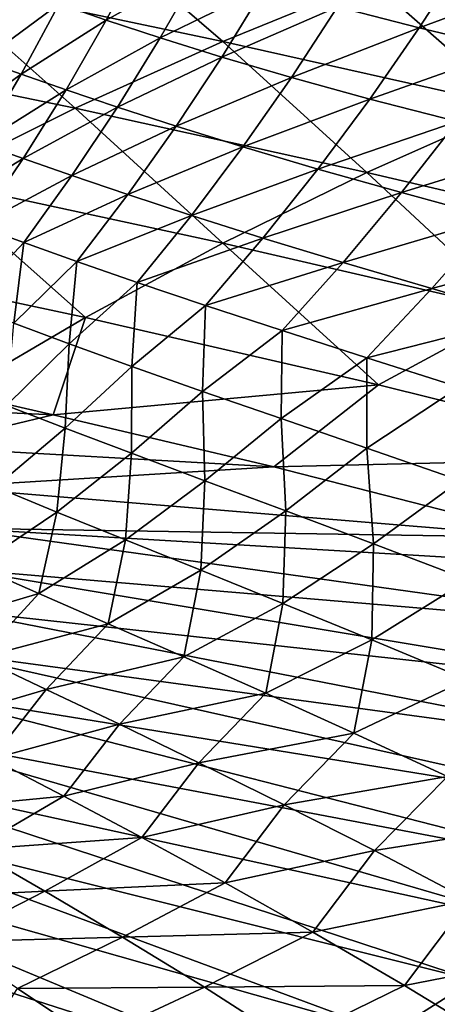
# Model space of a CAD drawing. Header units: metres. Extents: x -92 to 264, y -100 to 50.
# Tile 569 of 721: x 216.19 to 220.58, y 4.95 to 15.3. Entities that reach past the tile are written whole.
import ezdxf

# ---------------------------------------------------------------- set-up
doc = ezdxf.new("R2010")
doc.units = ezdxf.units.M
doc.layers.add('solid_21062050_01', color=7, linetype='CONTINUOUS')

msp = doc.modelspace()

# ---------------------------------------------------------------- linework, layer by layer
at = {"layer": 'solid_21062050_01'}
for points in [[(216.814041, 16.371235, 153.207275), (215.261887, 15.714342, 156.864914), (218.327789, 15.06758, 158.018448)], [(219.889328, 15.704628, 154.314468), (216.814041, 16.371235, 153.207275), (218.327789, 15.06758, 158.018448)], [(221.431305, 16.261381, 150.637817), (219.889328, 15.704628, 154.314468), (222.954651, 14.994248, 155.381332)], [(217.103561, 15.290534, 98.976158), (216.608475, 15.460579, 96.366142), (217.498749, 16.035639, 99.163376)], [(217.103561, 15.290534, 98.976158), (217.498749, 16.035639, 99.163376), (218.093094, 15.84458, 101.586571)], [(220.391785, 15.209864, 107.789993), (219.533386, 15.429841, 105.888687), (220.891174, 15.976461, 107.942299)], [(220.391785, 15.209864, 107.789993), (220.891174, 15.976461, 107.942299), (221.882996, 15.76167, 109.668846)], [(217.671219, 15.104172, 101.39695), (217.103561, 15.290534, 98.976158), (218.093094, 15.84458, 101.586571)], [(217.671219, 15.104172, 101.39695), (218.093094, 15.84458, 101.586571), (218.769241, 15.642031, 103.824608)], [(221.348312, 14.983413, 109.541359), (220.391785, 15.209864, 107.789993), (221.882996, 15.76167, 109.668846)], [(215.261887, 15.714342, 156.864914), (213.718018, 14.995689, 160.489563), (216.775696, 14.364646, 161.682724)], [(218.327789, 15.06758, 158.018448), (215.261887, 15.714342, 156.864914), (216.775696, 14.364646, 161.682724)], [(218.317886, 14.902938, 103.639114), (217.671219, 15.104172, 101.39695), (218.769241, 15.642031, 103.824608)], [(218.317886, 14.902938, 103.639114), (218.769241, 15.642031, 103.824608), (219.533386, 15.429841, 105.888687)], [(219.889328, 15.704628, 154.314468), (218.327789, 15.06758, 158.018448), (221.394669, 14.377771, 159.11026)], [(222.954651, 14.994248, 155.381332), (219.889328, 15.704628, 154.314468), (221.394669, 14.377771, 159.11026)], [(215.800613, 14.865285, 93.395866), (216.178375, 15.612908, 93.562149), (216.608475, 15.460579, 96.366142)], [(216.209961, 14.721445, 96.185898), (215.800613, 14.865285, 93.395866), (216.608475, 15.460579, 96.366142)], [(216.209961, 14.721445, 96.185898), (216.608475, 15.460579, 96.366142), (217.103561, 15.290534, 98.976158)], [(219.049866, 14.688286, 105.71418), (218.317886, 14.902938, 103.639114), (219.533386, 15.429841, 105.888687)], [(219.049866, 14.688286, 105.71418), (219.533386, 15.429841, 105.888687), (220.391785, 15.209864, 107.789993)], [(216.681381, 14.557695, 98.787399), (216.209961, 14.721445, 96.185898), (217.103561, 15.290534, 98.976158)], [(216.681381, 14.557695, 98.787399), (217.103561, 15.290534, 98.976158), (217.671219, 15.104172, 101.39695)], [(219.873459, 14.461667, 107.633667), (219.049866, 14.688286, 105.71418), (220.391785, 15.209864, 107.789993)], [(219.873459, 14.461667, 107.633667), (220.391785, 15.209864, 107.789993), (221.348312, 14.983413, 109.541359)], [(217.222427, 14.375109, 101.205925), (216.681381, 14.557695, 98.787399), (217.671219, 15.104172, 101.39695)], [(218.327789, 15.06758, 158.018448), (216.775696, 14.364646, 161.682724), (219.84314, 13.689944, 162.7957)], [(217.222427, 14.375109, 101.205925), (217.671219, 15.104172, 101.39695), (218.317886, 14.902938, 103.639114)], [(221.394669, 14.377771, 159.11026), (218.327789, 15.06758, 158.018448), (219.84314, 13.689944, 162.7957)], [(216.775696, 14.364646, 161.682724), (213.718018, 14.995689, 160.489563), (215.261551, 13.61033, 165.240021)], [(217.839569, 14.174784, 103.452431), (217.222427, 14.375109, 101.205925), (218.317886, 14.902938, 103.639114)], [(217.839569, 14.174784, 103.452431), (218.317886, 14.902938, 103.639114), (219.049866, 14.688286, 105.71418)], [(220.79274, 14.224011, 109.410637), (219.873459, 14.461667, 107.633667), (221.348312, 14.983413, 109.541359)], [(215.393265, 14.132704, 93.229507), (215.800613, 14.865285, 93.395866), (216.209961, 14.721445, 96.185898)], [(215.781769, 13.995402, 96.005737), (215.393265, 14.132704, 93.229507), (216.209961, 14.721445, 96.185898)], [(215.781769, 13.995402, 96.005737), (216.209961, 14.721445, 96.185898), (216.681381, 14.557695, 98.787399)], [(218.539154, 13.957824, 105.538757), (217.839569, 14.174784, 103.452431), (219.049866, 14.688286, 105.71418)], [(218.539154, 13.957824, 105.538757), (219.049866, 14.688286, 105.71418), (219.873459, 14.461667, 107.633667)], [(216.229446, 13.836436, 98.59893), (215.781769, 13.995402, 96.005737), (216.681381, 14.557695, 98.787399)], [(216.229446, 13.836436, 98.59893), (216.681381, 14.557695, 98.787399), (217.222427, 14.375109, 101.205925)], [(219.327515, 13.725333, 107.476715), (218.539154, 13.957824, 105.538757), (219.873459, 14.461667, 107.633667)], [(219.327515, 13.725333, 107.476715), (219.873459, 14.461667, 107.633667), (220.79274, 14.224011, 109.410637)], [(216.775696, 14.364646, 161.682724), (215.261551, 13.61033, 165.240021), (218.330948, 12.94695, 166.365158)], [(216.743805, 13.656615, 101.015411), (216.229446, 13.836436, 98.59893), (217.222427, 14.375109, 101.205925)], [(216.743805, 13.656615, 101.015411), (217.222427, 14.375109, 101.205925), (217.839569, 14.174784, 103.452431)], [(219.84314, 13.689944, 162.7957), (216.775696, 14.364646, 161.682724), (218.330948, 12.94695, 166.365158)], [(221.394669, 14.377771, 159.11026), (219.84314, 13.689944, 162.7957), (222.914978, 12.969996, 163.829422)], [(220.208862, 13.477907, 109.279602), (219.327515, 13.725333, 107.476715), (220.79274, 14.224011, 109.410637)], [(220.208862, 13.477907, 109.279602), (220.79274, 14.224011, 109.410637), (221.803513, 13.974299, 111.063972)], [(217.331345, 13.456756, 103.266495), (216.743805, 13.656615, 101.015411), (217.839569, 14.174784, 103.452431)], [(217.331345, 13.456756, 103.266495), (217.839569, 14.174784, 103.452431), (218.539154, 13.957824, 105.538757)], [(215.325821, 13.285902, 95.826874), (215.781769, 13.995402, 96.005737), (216.229446, 13.836436, 98.59893)], [(221.179672, 13.214245, 110.966133), (220.208862, 13.477907, 109.279602), (221.803513, 13.974299, 111.063972)], [(217.998428, 13.237679, 105.364281), (217.331345, 13.456756, 103.266495), (218.539154, 13.957824, 105.538757)], [(217.998428, 13.237679, 105.364281), (218.539154, 13.957824, 105.538757), (219.327515, 13.725333, 107.476715)], [(215.749893, 13.130496, 98.41198), (215.325821, 13.285902, 95.826874), (216.229446, 13.836436, 98.59893)], [(215.749893, 13.130496, 98.41198), (216.229446, 13.836436, 98.59893), (216.743805, 13.656615, 101.015411)], [(218.751373, 13.000201, 107.320854), (217.998428, 13.237679, 105.364281), (219.327515, 13.725333, 107.476715)], [(219.84314, 13.689944, 162.7957), (218.330948, 12.94695, 166.365158), (221.407318, 12.236165, 167.405365)], [(218.751373, 13.000201, 107.320854), (219.327515, 13.725333, 107.476715), (220.208862, 13.477907, 109.279602)], [(222.914978, 12.969996, 163.829422), (219.84314, 13.689944, 162.7957), (221.407318, 12.236165, 167.405365)], [(215.261551, 13.61033, 165.240021), (213.811996, 12.819479, 168.622147), (216.887222, 12.164868, 169.747101)], [(218.330948, 12.94695, 166.365158), (215.261551, 13.61033, 165.240021), (216.887222, 12.164868, 169.747101)], [(216.237656, 12.952625, 100.826645), (215.749893, 13.130496, 98.41198), (216.743805, 13.656615, 101.015411)], [(216.237656, 12.952625, 100.826645), (216.743805, 13.656615, 101.015411), (217.331345, 13.456756, 103.266495)], [(216.795593, 12.752871, 103.082489), (216.237656, 12.952625, 100.826645), (217.331345, 13.456756, 103.266495)], [(216.795593, 12.752871, 103.082489), (217.331345, 13.456756, 103.266495), (217.998428, 13.237679, 105.364281)], [(219.594589, 12.744649, 109.149689), (218.751373, 13.000201, 107.320854), (220.208862, 13.477907, 109.279602)], [(219.594589, 12.744649, 109.149689), (220.208862, 13.477907, 109.279602), (221.179672, 13.214245, 110.966133)], [(217.430069, 12.531813, 105.191849), (216.795593, 12.752871, 103.082489), (217.998428, 13.237679, 105.364281)], [(217.430069, 12.531813, 105.191849), (217.998428, 13.237679, 105.364281), (218.751373, 13.000201, 107.320854)], [(220.525162, 12.469509, 110.869308), (219.594589, 12.744649, 109.149689), (221.179672, 13.214245, 110.966133)], [(220.525162, 12.469509, 110.869308), (221.179672, 13.214245, 110.966133), (222.234558, 12.932608, 112.556297)], [(215.620178, 12.300079, 100.226074), (215.749893, 13.130496, 98.41198), (216.237656, 12.952625, 100.826645)], [(216.131912, 12.105917, 102.495064), (215.620178, 12.300079, 100.226074), (216.237656, 12.952625, 100.826645)], [(216.131912, 12.105917, 102.495064), (216.237656, 12.952625, 100.826645), (216.795593, 12.752871, 103.082489)], [(218.330948, 12.94695, 166.365158), (216.887222, 12.164868, 169.747101), (219.964005, 11.45658, 170.801071)], [(218.147385, 12.29003, 107.167061), (217.430069, 12.531813, 105.191849), (218.751373, 13.000201, 107.320854)], [(218.147385, 12.29003, 107.167061), (218.751373, 13.000201, 107.320854), (219.594589, 12.744649, 109.149689)], [(221.407318, 12.236165, 167.405365), (218.330948, 12.94695, 166.365158), (219.964005, 11.45658, 170.801071)], [(221.538513, 12.17284, 112.499443), (220.525162, 12.469509, 110.869308), (222.234558, 12.932608, 112.556297)], [(216.887222, 12.164868, 169.747101), (213.811996, 12.819479, 168.622147), (215.53212, 11.37232, 172.833145)], [(216.714661, 11.889029, 104.624229), (216.131912, 12.105917, 102.495064), (216.795593, 12.752871, 103.082489)], [(216.714661, 11.889029, 104.624229), (216.795593, 12.752871, 103.082489), (217.430069, 12.531813, 105.191849)], [(218.952072, 12.027624, 109.021713), (218.147385, 12.29003, 107.167061), (219.594589, 12.744649, 109.149689)], [(218.952072, 12.027624, 109.021713), (219.594589, 12.744649, 109.149689), (220.525162, 12.469509, 110.869308)], [(217.374557, 11.649772, 106.625809), (216.714661, 11.889029, 104.624229), (217.430069, 12.531813, 105.191849)], [(217.374557, 11.649772, 106.625809), (217.430069, 12.531813, 105.191849), (218.147385, 12.29003, 107.167061)], [(219.841888, 11.742915, 110.774117), (218.952072, 12.027624, 109.021713), (220.525162, 12.469509, 110.869308)], [(219.841888, 11.742915, 110.774117), (220.525162, 12.469509, 110.869308), (221.538513, 12.17284, 112.499443)], [(218.116898, 11.388269, 108.512627), (217.374557, 11.649772, 106.625809), (218.147385, 12.29003, 107.167061)], [(218.116898, 11.388269, 108.512627), (218.147385, 12.29003, 107.167061), (218.952072, 12.027624, 109.021713)], [(221.407318, 12.236165, 167.405365), (219.964005, 11.45658, 170.801071), (223.037155, 10.694242, 171.789948)], [(216.887222, 12.164868, 169.747101), (215.53212, 11.37232, 172.833145), (216.547394, 11.144546, 173.19278)], [(216.057251, 11.242135, 104.287857), (216.131912, 12.105917, 102.495064), (216.714661, 11.889029, 104.624229)], [(219.964005, 11.45658, 170.801071), (216.887222, 12.164868, 169.747101), (216.547394, 11.144546, 173.19278)], [(220.813004, 11.433811, 112.443665), (219.841888, 11.742915, 110.774117), (221.538513, 12.17284, 112.499443)], [(218.941116, 11.103037, 110.301552), (218.116898, 11.388269, 108.512627), (218.952072, 12.027624, 109.021713)], [(218.941116, 11.103037, 110.301552), (218.952072, 12.027624, 109.021713), (219.841888, 11.742915, 110.774117)], [(216.057251, 11.242135, 104.287857), (216.714661, 11.889029, 104.624229), (216.673477, 11.002504, 106.308998)], [(216.673477, 11.002504, 106.308998), (216.714661, 11.889029, 104.624229), (217.374557, 11.649772, 106.625809)], [(219.844269, 10.791911, 112.011169), (218.941116, 11.103037, 110.301552), (219.841888, 11.742915, 110.774117)], [(219.844269, 10.791911, 112.011169), (219.841888, 11.742915, 110.774117), (220.813004, 11.433811, 112.443665)], [(216.673477, 11.002504, 106.308998), (217.374557, 11.649772, 106.625809), (217.367844, 10.739052, 108.221619)], [(217.367844, 10.739052, 108.221619), (217.374557, 11.649772, 106.625809), (218.116898, 11.388269, 108.512627)], [(219.964005, 11.45658, 170.801071), (216.547394, 11.144546, 173.19278), (218.866394, 10.596066, 174.004166)], [(217.367844, 10.739052, 108.221619), (218.116898, 11.388269, 108.512627), (218.140778, 10.450314, 110.041862)], [(218.140778, 10.450314, 110.041862), (218.116898, 11.388269, 108.512627), (218.941116, 11.103037, 110.301552)], [(223.037155, 10.694242, 171.789948), (219.964005, 11.45658, 170.801071), (218.866394, 10.596066, 174.004166)], [(220.823349, 10.452728, 113.660049), (219.844269, 10.791911, 112.011169), (220.813004, 11.433811, 112.443665)], [(216.547394, 11.144546, 173.19278), (215.53212, 11.37232, 172.833145), (214.797638, 11.224331, 173.531982)], [(216.547394, 11.144546, 173.19278), (214.797638, 11.224331, 173.531982), (215.144348, 10.807807, 174.689514)], [(215.941483, 10.384911, 105.945175), (216.057251, 11.242135, 104.287857), (216.673477, 11.002504, 106.308998)], [(218.866394, 10.596066, 174.004166), (216.547394, 11.144546, 173.19278), (215.144348, 10.807807, 174.689514)], [(218.140778, 10.450314, 110.041862), (218.941116, 11.103037, 110.301552), (218.990021, 10.134047, 111.787704)], [(218.990021, 10.134047, 111.787704), (218.941116, 11.103037, 110.301552), (219.844269, 10.791911, 112.011169)], [(216.585892, 10.121137, 107.882439), (215.941483, 10.384911, 105.945175), (216.673477, 11.002504, 106.308998)], [(216.585892, 10.121137, 107.882439), (216.673477, 11.002504, 106.308998), (217.367844, 10.739052, 108.221619)], [(218.866394, 10.596066, 174.004166), (215.144348, 10.807807, 174.689514), (215.388977, 10.38311, 175.869736)], [(218.990021, 10.134047, 111.787704), (219.844269, 10.791911, 112.011169), (219.913315, 9.787999, 113.47715)], [(219.913315, 9.787999, 113.47715), (219.844269, 10.791911, 112.011169), (220.823349, 10.452728, 113.660049)], [(217.304962, 9.830916, 109.73233), (216.585892, 10.121137, 107.882439), (217.367844, 10.739052, 108.221619)], [(217.304962, 9.830916, 109.73233), (217.367844, 10.739052, 108.221619), (218.140778, 10.450314, 110.041862)], [(223.037155, 10.694242, 171.789948), (218.866394, 10.596066, 174.004166), (221.767609, 9.854352, 174.999496)], [(221.767609, 9.854352, 174.999496), (218.866394, 10.596066, 174.004166), (215.388977, 10.38311, 175.869736)], [(218.097168, 9.511955, 111.512146), (217.304962, 9.830916, 109.73233), (218.140778, 10.450314, 110.041862)], [(218.097168, 9.511955, 111.512146), (218.140778, 10.450314, 110.041862), (218.990021, 10.134047, 111.787704)], [(219.913315, 9.787999, 113.47715), (220.823349, 10.452728, 113.660049), (220.908234, 9.409959, 115.128052)], [(221.767609, 9.854352, 174.999496), (215.388977, 10.38311, 175.869736), (215.529922, 9.953102, 177.064713)], [(215.738754, 9.551546, 107.382309), (215.941483, 10.384911, 105.945175), (216.585892, 10.121137, 107.882439)], [(215.738754, 9.551546, 107.382309), (216.585892, 10.121137, 107.882439), (216.396439, 9.264135, 109.259972)], [(216.396439, 9.264135, 109.259972), (216.585892, 10.121137, 107.882439), (217.304962, 9.830916, 109.73233)], [(218.960938, 9.161936, 113.239235), (218.097168, 9.511955, 111.512146), (218.990021, 10.134047, 111.787704)], [(218.960938, 9.161936, 113.239235), (218.990021, 10.134047, 111.787704), (219.913315, 9.787999, 113.47715)], [(215.529922, 9.953102, 177.064713), (223.307281, 8.864583, 177.15596), (223.05365, 9.505589, 175.434036)], [(215.529922, 9.953102, 177.064713), (215.566254, 9.520682, 178.266403), (223.307281, 8.864583, 177.15596)], [(221.767609, 9.854352, 174.999496), (215.529922, 9.953102, 177.064713), (223.05365, 9.505589, 175.434036)], [(216.396439, 9.264135, 109.259972), (217.304962, 9.830916, 109.73233), (217.123291, 8.947451, 111.070625)], [(217.123291, 8.947451, 111.070625), (217.304962, 9.830916, 109.73233), (218.097168, 9.511955, 111.512146)], [(219.894547, 8.778562, 114.93087), (218.960938, 9.161936, 113.239235), (219.913315, 9.787999, 113.47715)], [(219.894547, 8.778562, 114.93087), (219.913315, 9.787999, 113.47715), (220.908234, 9.409959, 115.128052)], [(215.738754, 9.551546, 107.382309), (216.396439, 9.264135, 109.259972), (215.133621, 8.891092, 107.693741)], [(215.566254, 9.520682, 178.266403), (215.497742, 9.088763, 179.46669), (223.282547, 8.233829, 178.908951)], [(215.566254, 9.520682, 178.266403), (223.282547, 8.233829, 178.908951), (223.307281, 8.864583, 177.15596)], [(217.123291, 8.947451, 111.070625), (218.097168, 9.511955, 111.512146), (217.918335, 8.599146, 112.83078)], [(217.918335, 8.599146, 112.83078), (218.097168, 9.511955, 111.512146), (218.960938, 9.161936, 113.239235)], [(220.893539, 8.360107, 116.601982), (219.894547, 8.778562, 114.93087), (220.908234, 9.409959, 115.128052)], [(216.396439, 9.264135, 109.259972), (215.770081, 8.590059, 109.597115), (215.133621, 8.891092, 107.693741)], [(216.396439, 9.264135, 109.259972), (217.123291, 8.947451, 111.070625), (215.770081, 8.590059, 109.597115)], [(217.918335, 8.599146, 112.83078), (218.960938, 9.161936, 113.239235), (218.780579, 8.216878, 114.556953)], [(218.780579, 8.216878, 114.556953), (218.960938, 9.161936, 113.239235), (219.894547, 8.778562, 114.93087)], [(215.497742, 9.088763, 179.46669), (215.32489, 8.660256, 180.657501), (223.109161, 7.605819, 180.654312)], [(215.497742, 9.088763, 179.46669), (223.109161, 7.605819, 180.654312), (223.282547, 8.233829, 178.908951)], [(217.123291, 8.947451, 111.070625), (216.47319, 8.257444, 111.441406), (215.770081, 8.590059, 109.597115)], [(217.123291, 8.947451, 111.070625), (217.918335, 8.599146, 112.83078), (216.47319, 8.257444, 111.441406)], [(218.780579, 8.216878, 114.556953), (219.894547, 8.778562, 114.93087), (219.706924, 7.798689, 116.264008)], [(219.706924, 7.798689, 116.264008), (219.894547, 8.778562, 114.93087), (220.893539, 8.360107, 116.601982)], [(215.32489, 8.660256, 180.657501), (215.048874, 8.238047, 181.830811), (222.788239, 6.984563, 182.38092)], [(215.209503, 7.885077, 110.259811), (215.770081, 8.590059, 109.597115), (216.47319, 8.257444, 111.441406)], [(215.32489, 8.660256, 180.657501), (222.788239, 6.984563, 182.38092), (223.109161, 7.605819, 180.654312)], [(217.918335, 8.599146, 112.83078), (217.242538, 7.890766, 113.243073), (216.47319, 8.257444, 111.441406)], [(217.918335, 8.599146, 112.83078), (218.780579, 8.216878, 114.556953), (217.242538, 7.890766, 113.243073)], [(219.706924, 7.798689, 116.264008), (220.893539, 8.360107, 116.601982), (220.689835, 7.343454, 117.963326)], [(215.048874, 8.238047, 181.830811), (214.6716, 7.824977, 182.978745), (222.321869, 6.374031, 184.077744)], [(215.048874, 8.238047, 181.830811), (222.321869, 6.374031, 184.077744), (222.788239, 6.984563, 182.38092)], [(215.900757, 7.528333, 112.144272), (215.209503, 7.885077, 110.259811), (216.47319, 8.257444, 111.441406)], [(215.900757, 7.528333, 112.144272), (216.47319, 8.257444, 111.441406), (217.242538, 7.890766, 113.243073)], [(218.780579, 8.216878, 114.556953), (218.077484, 7.487566, 115.018486), (217.242538, 7.890766, 113.243073)], [(218.780579, 8.216878, 114.556953), (219.706924, 7.798689, 116.264008), (218.077484, 7.487566, 115.018486)], [(216.656815, 7.134311, 113.996078), (215.900757, 7.528333, 112.144272), (217.242538, 7.890766, 113.243073)], [(216.656815, 7.134311, 113.996078), (217.242538, 7.890766, 113.243073), (218.077484, 7.487566, 115.018486)], [(214.6716, 7.824977, 182.978745), (214.195602, 7.423828, 184.093567), (221.713058, 5.778119, 185.733948)], [(214.6716, 7.824977, 182.978745), (221.713058, 5.778119, 185.733948), (222.321869, 6.374031, 184.077744)], [(219.706924, 7.798689, 116.264008), (218.973694, 7.046031, 116.781212), (218.077484, 7.487566, 115.018486)], [(219.706924, 7.798689, 116.264008), (220.689835, 7.343454, 117.963326), (218.973694, 7.046031, 116.781212)], [(214.994949, 6.976252, 112.101959), (215.900757, 7.528333, 112.144272), (216.656815, 7.134311, 113.996078)], [(217.476593, 6.700532, 115.831116), (216.656815, 7.134311, 113.996078), (218.077484, 7.487566, 115.018486)], [(217.476593, 6.700532, 115.831116), (218.077484, 7.487566, 115.018486), (218.973694, 7.046031, 116.781212)], [(214.195602, 7.423828, 184.093567), (213.624146, 7.0373, 185.16777), (220.965714, 5.200632, 187.338989)], [(214.195602, 7.423828, 184.093567), (220.965714, 5.200632, 187.338989), (221.713058, 5.778119, 185.733948)], [(220.689835, 7.343454, 117.963326), (219.922775, 6.565035, 118.541817), (218.973694, 7.046031, 116.781212)], [(220.689835, 7.343454, 117.963326), (221.721176, 6.850153, 119.665825), (219.922775, 6.565035, 118.541817)], [(213.624146, 7.0373, 185.16777), (212.961075, 6.667994, 186.194138), (220.084625, 4.645257, 188.882599)], [(213.624146, 7.0373, 185.16777), (220.084625, 4.645257, 188.882599), (220.965714, 5.200632, 187.338989)], [(215.697052, 6.57657, 113.988495), (214.994949, 6.976252, 112.101959), (216.656815, 7.134311, 113.996078)], [(215.697052, 6.57657, 113.988495), (216.656815, 7.134311, 113.996078), (217.476593, 6.700532, 115.831116)], [(218.352982, 6.225478, 117.660927), (217.476593, 6.700532, 115.831116), (218.973694, 7.046031, 116.781212)], [(218.352982, 6.225478, 117.660927), (218.973694, 7.046031, 116.781212), (219.922775, 6.565035, 118.541817)], [(221.721176, 6.850153, 119.665825), (220.916107, 6.043488, 120.310692), (219.922775, 6.565035, 118.541817)], [(212.961075, 6.667994, 186.194138), (212.210876, 6.318392, 187.165787), (219.07547, 4.115537, 190.35495)], [(212.961075, 6.667994, 186.194138), (219.07547, 4.115537, 190.35495), (220.084625, 4.645257, 188.882599)], [(216.459671, 6.13614, 115.861549), (215.697052, 6.57657, 113.988495), (217.476593, 6.700532, 115.831116)], [(216.459671, 6.13614, 115.861549), (217.476593, 6.700532, 115.831116), (218.352982, 6.225478, 117.660927)], [(214.712814, 6.0508, 113.981361), (215.697052, 6.57657, 113.988495), (216.459671, 6.13614, 115.861549)], [(219.27684, 5.707955, 119.49559), (218.352982, 6.225478, 117.660927), (219.922775, 6.565035, 118.541817)], [(219.27684, 5.707955, 119.49559), (219.922775, 6.565035, 118.541817), (220.916107, 6.043488, 120.310692)], [(212.210876, 6.318392, 187.165787), (211.378647, 5.990846, 188.076157), (217.944687, 3.614853, 191.746658)], [(212.210876, 6.318392, 187.165787), (217.944687, 3.614853, 191.746658), (219.07547, 4.115537, 190.35495)], [(217.275772, 5.653386, 117.731972), (216.459671, 6.13614, 115.861549), (218.352982, 6.225478, 117.660927)], [(217.275772, 5.653386, 117.731972), (218.352982, 6.225478, 117.660927), (219.27684, 5.707955, 119.49559)], [(215.416718, 5.604838, 115.889893), (214.712814, 6.0508, 113.981361), (216.459671, 6.13614, 115.861549)], [(215.416718, 5.604838, 115.889893), (216.459671, 6.13614, 115.861549), (217.275772, 5.653386, 117.731972)], [(220.239014, 5.14677, 121.345192), (219.27684, 5.707955, 119.49559), (220.916107, 6.043488, 120.310692)], [(220.239014, 5.14677, 121.345192), (220.916107, 6.043488, 120.310692), (221.945297, 5.480275, 122.098236)], [(211.378647, 5.990846, 188.076157), (210.470001, 5.687558, 188.919159), (216.699539, 3.146398, 193.048843)], [(211.378647, 5.990846, 188.076157), (216.699539, 3.146398, 193.048843), (217.944687, 3.614853, 191.746658)], [(218.1362, 5.127051, 119.609108), (217.275772, 5.653386, 117.731972), (219.27684, 5.707955, 119.49559)], [(218.1362, 5.127051, 119.609108), (219.27684, 5.707955, 119.49559), (220.239014, 5.14677, 121.345192)], [(210.470001, 5.687558, 188.919159), (215.348007, 2.713159, 194.25322), (216.699539, 3.146398, 193.048843)], [(216.170639, 5.115702, 117.798035), (215.416718, 5.604838, 115.889893), (217.275772, 5.653386, 117.731972)], [(216.170639, 5.115702, 117.798035), (217.275772, 5.653386, 117.731972), (218.1362, 5.127051, 119.609108)], [(221.232605, 4.540522, 123.219696), (220.239014, 5.14677, 121.345192), (221.945297, 5.480275, 122.098236)], [(220.965714, 5.200632, 187.338989), (220.084625, 4.645257, 188.882599), (227.011505, 2.20023, 191.581711)], [(215.585236, 4.21011, 119.33149), (216.170639, 5.115702, 117.798035), (216.9655, 4.582068, 119.714439)], [(216.9655, 4.582068, 119.714439), (216.170639, 5.115702, 117.798035), (218.1362, 5.127051, 119.609108)], [(216.9655, 4.582068, 119.714439), (218.1362, 5.127051, 119.609108), (219.031754, 4.555881, 121.502289)], [(219.031754, 4.555881, 121.502289), (218.1362, 5.127051, 119.609108), (220.239014, 5.14677, 121.345192)], [(219.031754, 4.555881, 121.502289), (220.239014, 5.14677, 121.345192), (221.232605, 4.540522, 123.219696)]]:
    msp.add_3dface(points, dxfattribs=at)

doc.saveas('drawing.dxf')
